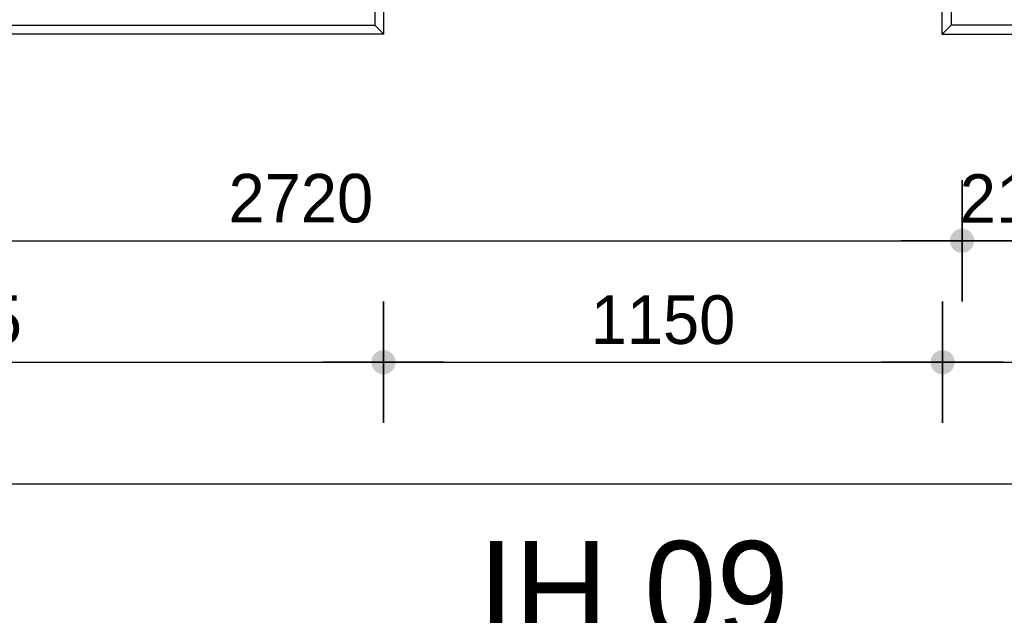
# Model space of a CAD drawing. Header units: millimetres. Extents: x -297000 to 504135, y -166520 to 252050.
# Tile 323 of 416: x 21439 to 23464, y 15566 to 16792. Entities that reach past the tile are written whole.
import ezdxf

# ---------------------------------------------------------------- set-up
doc = ezdxf.new("R2010")
doc.units = ezdxf.units.MM
doc.header["$MEASUREMENT"] = 0
doc.layers.get('Defpoints').update_dxf_attribs({"color": 6})
for name, color, linetype in [('010_D0050_D', 1, 'Continuous'), ('080_SYMB_DETAIL', 4, 'Continuous'), ('420_WAFIN_G', 1, 'Continuous')]:
    doc.layers.add(name, color=color, linetype=linetype)
doc.styles.add('VMX 2 MEDIUM 50', font='unvr55w.TTF', dxfattribs={"height": 100})
doc.styles.add('VMX 3 BIG 200', font='unvr55w.TTF', dxfattribs={"height": 800})
doc.dimstyles.new('VMX 50', dxfattribs={"dimscale": 50, "dimtxt": 1, "dimasz": 1, "dimexe": 2, "dimexo": 2, "dimgap": 0.7, "dimtad": 1, "dimdec": 0, "dimdsep": 46, "dimtxsty": 'VMX 2 MEDIUM 50', "dimblk1": 'VMX-DIM-ARROW', "dimblk2": 'VMX-DIM-ARROW', "dimsah": 1, "dimcen": 1, "dimdle": 2, "dimse1": 1, "dimse2": 1, "dimclrd": 256, "dimclre": 256, "dimclrt": 256, "dimadec": 0, "dimazin": 0, "dimtm": 1e-09, "dimtfac": 1, "dimtdec": 0, "dimtmove": 2, "dimatfit": 2, "dimldrblk": 'VMX-DIM-ARROW', "dimfxl": 0, "dimtolj": 2, "dimlwd": -1, "dimarcsym": 0})

# ---------------------------------------------------------------- blocks, each defined once
blk = doc.blocks.new('VMX-DIM-ARROW')
h = blk.add_hatch(color=256)
edge = h.paths.add_edge_path()
edge.add_arc((0, 0), 0.5, 0, 360)
for p, q in [((0, 2.5), (0, -2.5)), ((-2.5, 0), (2.5, 0))]:
    blk.add_line(p, q)
blk = doc.blocks.new('*D135')
at = {"layer": '010_D0050_D'}
blk.add_line((20452, 16087), (22137, 16087), dxfattribs=at)
at = {"layer": 'Defpoints', "color": 0}
for p in [(22187, 16762), (20402, 16587), (22187, 16087)]:
    blk.add_point(p, dxfattribs=at)
at = {"layer": '010_D0050_D', "xscale": 50, "yscale": 50, "zscale": 50, "rotation": 180}
blk.add_blockref('VMX-DIM-ARROW', (20402, 16087), dxfattribs=at)
at = {"layer": '010_D0050_D', "xscale": 50, "yscale": 50, "zscale": 50}
blk.add_blockref('VMX-DIM-ARROW', (22187, 16087), dxfattribs=at)
at = {"layer": '010_D0050_D', "insert": (21294.5, 16173.9), "char_height": 100, "attachment_point": 5, "style": 'VMX 2 MEDIUM 50'}
blk.add_mtext('\\A2;1785', dxfattribs=at)
blk = doc.blocks.new('*D136')
at = {"layer": '010_D0050_D'}
blk.add_line((22237, 16087), (23287, 16087), dxfattribs=at)
at = {"layer": 'Defpoints', "color": 0}
for p in [(22187, 16762), (23337, 16762), (23337, 16087)]:
    blk.add_point(p, dxfattribs=at)
at = {"layer": '010_D0050_D', "xscale": 50, "yscale": 50, "zscale": 50, "rotation": 180}
blk.add_blockref('VMX-DIM-ARROW', (22187, 16087), dxfattribs=at)
at = {"layer": '010_D0050_D', "xscale": 50, "yscale": 50, "zscale": 50}
blk.add_blockref('VMX-DIM-ARROW', (23337, 16087), dxfattribs=at)
at = {"layer": '010_D0050_D', "insert": (22762, 16173.9), "char_height": 100, "attachment_point": 5, "style": 'VMX 2 MEDIUM 50'}
blk.add_mtext('\\A2;1150', dxfattribs=at)
blk = doc.blocks.new('*D137')
at = {"layer": '010_D0050_D'}
blk.add_line((23387, 16087), (27397, 16087), dxfattribs=at)
at = {"layer": 'Defpoints', "color": 0}
for p in [(23337, 16762), (27447, 16587), (27447, 16087)]:
    blk.add_point(p, dxfattribs=at)
at = {"layer": '010_D0050_D', "xscale": 50, "yscale": 50, "zscale": 50, "rotation": 180}
blk.add_blockref('VMX-DIM-ARROW', (23337, 16087), dxfattribs=at)
at = {"layer": '010_D0050_D', "xscale": 50, "yscale": 50, "zscale": 50}
blk.add_blockref('VMX-DIM-ARROW', (27447, 16087), dxfattribs=at)
at = {"layer": '010_D0050_D', "insert": (25392, 16173.9), "char_height": 100, "attachment_point": 5, "style": 'VMX 2 MEDIUM 50'}
blk.add_mtext('\\A2;4110', dxfattribs=at)
blk = doc.blocks.new('*D138')
at = {"layer": '010_D0050_D'}
blk.add_line((20452, 15837), (27397, 15837), dxfattribs=at)
at = {"layer": 'Defpoints', "color": 0}
for p in [(20402, 16542), (27447, 16542), (27447, 15837)]:
    blk.add_point(p, dxfattribs=at)
at = {"layer": '010_D0050_D', "xscale": 50, "yscale": 50, "zscale": 50, "rotation": 180}
blk.add_blockref('VMX-DIM-ARROW', (20402, 15837), dxfattribs=at)
at = {"layer": '010_D0050_D', "xscale": 50, "yscale": 50, "zscale": 50}
blk.add_blockref('VMX-DIM-ARROW', (27447, 15837), dxfattribs=at)
at = {"layer": '010_D0050_D', "insert": (23924.5, 15923.9), "char_height": 100, "attachment_point": 5, "style": 'VMX 2 MEDIUM 50'}
blk.add_mtext('\\A2;7045', dxfattribs=at)
blk = doc.blocks.new('*D147')
at = {"layer": '010_D0050_D'}
blk.add_line((20707, 16337), (23327, 16337), dxfattribs=at)
at = {"layer": 'Defpoints', "color": 0}
for p in [(23377, 17487), (20657, 16587), (23377, 16337)]:
    blk.add_point(p, dxfattribs=at)
at = {"layer": '010_D0050_D', "xscale": 50, "yscale": 50, "zscale": 50, "rotation": 180}
blk.add_blockref('VMX-DIM-ARROW', (20657, 16337), dxfattribs=at)
at = {"layer": '010_D0050_D', "xscale": 50, "yscale": 50, "zscale": 50}
blk.add_blockref('VMX-DIM-ARROW', (23377, 16337), dxfattribs=at)
at = {"layer": '010_D0050_D', "insert": (22017, 16423.9), "char_height": 100, "attachment_point": 5, "style": 'VMX 2 MEDIUM 50'}
blk.add_mtext('\\A2;2720', dxfattribs=at)
blk = doc.blocks.new('*D148')
at = {"layer": '010_D0050_D'}
blk.add_line((23427, 16337), (23541, 16337), dxfattribs=at)
at = {"layer": 'Defpoints', "color": 0}
for p in [(23377, 17487), (23591, 17487), (23591, 16337)]:
    blk.add_point(p, dxfattribs=at)
at = {"layer": '010_D0050_D', "xscale": 50, "yscale": 50, "zscale": 50, "rotation": 180}
blk.add_blockref('VMX-DIM-ARROW', (23377, 16337), dxfattribs=at)
at = {"layer": '010_D0050_D', "xscale": 50, "yscale": 50, "zscale": 50}
blk.add_blockref('VMX-DIM-ARROW', (23591, 16337), dxfattribs=at)
at = {"layer": '010_D0050_D', "insert": (23484, 16423.9), "char_height": 100, "attachment_point": 5, "style": 'VMX 2 MEDIUM 50'}
blk.add_mtext('\\A2;214', dxfattribs=at)
blk = doc.blocks.new('*D198')
at = {"layer": '010_D0050_D'}
blk.add_line((27398, 11827), (20453, 11827), dxfattribs=at)
at = {"layer": 'Defpoints', "color": 0}
for p in [(20403, 16762), (27448, 12752), (20403, 11827)]:
    blk.add_point(p, dxfattribs=at)
at = {"layer": '010_D0050_D', "xscale": 50, "yscale": 50, "zscale": 50, "rotation": 180}
blk.add_blockref('VMX-DIM-ARROW', (20403, 11827), dxfattribs=at)
at = {"layer": '010_D0050_D', "xscale": 50, "yscale": 50, "zscale": 50}
blk.add_blockref('VMX-DIM-ARROW', (27448, 11827), dxfattribs=at)
at = {"layer": '010_D0050_D', "insert": (23925.5, 11913.9), "char_height": 100, "attachment_point": 5, "style": 'VMX 2 MEDIUM 50'}
blk.add_mtext('\\A2;7045', dxfattribs=at)
blk = doc.blocks.new('1006_X-01.00')
at = {"layer": '420_WAFIN_G'}
for points in [[(9844, 7356), (9863, 7337), (9863, 7592), (9844, 7573), (9844, 7356)], [(11030, 7356), (11011, 7337), (11011, 7592), (11030, 7573), (11030, 7356)]]:
    blk.add_lwpolyline(points, close=True, dxfattribs=at)
for points in [[(9844, 7356), (9863, 7337), (8077, 7337), (8096, 7356), (9844, 7356)], [(11030, 7356), (11011, 7337), (15123, 7337), (15104, 7356), (11030, 7356)]]:
    blk.add_lwpolyline(points, dxfattribs=at)

msp = doc.modelspace()

# ---------------------------------------------------------------- block references
msp.add_blockref('1006_X-01.00', (12325, 9425))

# ---------------------------------------------------------------- texts
at = {"layer": '080_SYMB_DETAIL', "insert": (22381.5, 15516), "char_height": 200, "attachment_point": 7, "style": 'VMX 3 BIG 200'}
msp.add_mtext('IH.09', dxfattribs=at)

# ---------------------------------------------------------------- dimensions: what is measured, and where the dimension line sits
at = {"layer": '010_D0050_D'}
for base, p1, p2, picture, middle in [((23377, 16337), (20657, 16587), (23377, 17487), '*D147', (22017, 16423.9)), ((22187, 16087), (20402, 16587), (22187, 16762), '*D135', (21294.5, 16173.9)), ((20403, 11827), (27448, 12752), (20403, 16762), '*D198', (23925.5, 11913.9)), ((23337, 16087), (22187, 16762), (23337, 16762), '*D136', (22762, 16173.9)), ((27447, 16087), (23337, 16762), (27447, 16587), '*D137', (25392, 16173.9)), ((27447, 15837), (20402, 16542), (27447, 16542), '*D138', (23924.5, 15923.9))]:
    dim = msp.add_linear_dim(base=base, p1=p1, p2=p2, dimstyle='VMX 50', dxfattribs=at)
    dim.commit()
    dim.dimension.update_dxf_attribs({"geometry": picture, "text_midpoint": middle})
dim = msp.add_linear_dim(base=(23591, 16337), p1=(23377, 17487), p2=(23591, 17487), dimstyle='VMX 50', dxfattribs=at)
dim.commit()
dim.dimension.update_dxf_attribs({"geometry": '*D148', "text_midpoint": (23484, 16423.9), "dimtype": 160})

doc.saveas('drawing.dxf')
